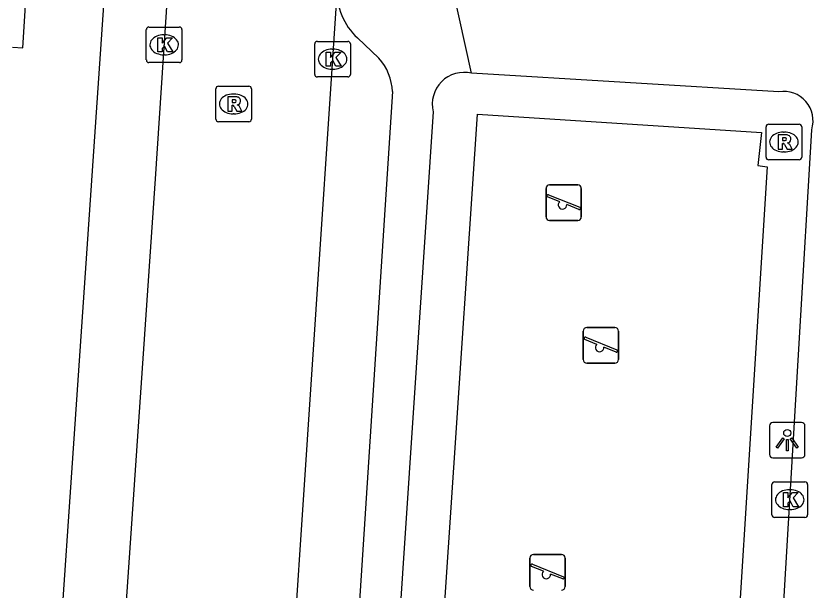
# Model space of a CAD drawing. Extents: x 160356 to 161355, y 381727 to 382845.
# Drawn here: x 160524.54 to 160546.93, y 382099.51 to 382115.63 of the extents above; entities that cross this region are included whole.
import ezdxf

# ---------------------------------------------------------------- set-up
doc = ezdxf.new("R2010")
doc.units = 0
for name, color, linetype in [('IMGEO_Kolk', 7, 'Continuous'), ('IMGEO_Lichtpunt', 7, 'Continuous'), ('IMGEO_Pand', 7, 'Continuous'), ('IMGEO_Rijbaan_lokaal_open', 7, 'Continuous'), ('IMGEO_Rioolput', 7, 'Continuous'), ('IMGEO_Speelvoorziening', 7, 'Continuous'), ('IMGEO_Voetpad_open', 7, 'Continuous')]:
    doc.layers.add(name, color=color, linetype=linetype)

msp = doc.modelspace()

# ---------------------------------------------------------------- linework, layer by layer
at = {"layer": 'IMGEO_Kolk'}
for p, q in [((160528.206, 382114.397), (160528.206, 382115.249)), ((160528.281, 382115.323), (160529.133, 382115.323)), ((160529.207, 382115.249), (160529.207, 382114.397)), ((160528.694, 382115.103), (160528.719, 382115.103)), ((160532.935, 382113.994), (160532.935, 382114.846)), ((160533.01, 382114.92), (160533.862, 382114.92)), ((160533.936, 382114.846), (160533.936, 382113.994)), ((160533.423, 382114.7), (160533.448, 382114.7)), ((160528.717, 382114.543), (160528.692, 382114.543)), ((160529.133, 382114.323), (160528.281, 382114.323)), ((160533.446, 382114.14), (160533.421, 382114.14)), ((160533.862, 382113.92), (160533.01, 382113.92)), ((160545.773, 382101.626), (160545.773, 382102.478)), ((160545.848, 382102.552), (160546.7, 382102.552)), ((160546.774, 382102.478), (160546.774, 382101.626)), ((160546.261, 382102.332), (160546.286, 382102.332)), ((160546.284, 382101.772), (160546.259, 382101.772)), ((160546.7, 382101.552), (160545.848, 382101.552))]:
    msp.add_line(p, q, dxfattribs=at)
for points in [[(160528.206, 382114.397), (160528.206, 382115.249)], [(160528.281, 382115.323), (160529.133, 382115.323)], [(160529.207, 382115.249), (160529.207, 382114.397)], [(160528.527, 382115.023), (160528.65, 382115.023), (160528.65, 382114.872), (160528.78, 382115.023), (160528.944, 382115.023), (160528.798, 382114.872), (160528.951, 382114.623), (160528.799, 382114.623), (160528.714, 382114.787), (160528.65, 382114.72), (160528.65, 382114.623), (160528.527, 382114.623), (160528.527, 382115.023)], [(160532.935, 382113.994), (160532.935, 382114.846)], [(160533.01, 382114.92), (160533.862, 382114.92)], [(160533.936, 382114.846), (160533.936, 382113.994)], [(160533.256, 382114.62), (160533.379, 382114.62), (160533.379, 382114.469), (160533.509, 382114.62), (160533.673, 382114.62), (160533.527, 382114.469), (160533.68, 382114.22), (160533.528, 382114.22), (160533.443, 382114.384), (160533.379, 382114.317), (160533.379, 382114.22), (160533.256, 382114.22), (160533.256, 382114.62)], [(160529.133, 382114.323), (160528.281, 382114.323)], [(160533.862, 382113.92), (160533.01, 382113.92)], [(160545.773, 382101.626), (160545.773, 382102.478)], [(160545.848, 382102.552), (160546.7, 382102.552)], [(160546.774, 382102.478), (160546.774, 382101.626)], [(160546.094, 382102.252), (160546.217, 382102.252), (160546.217, 382102.101), (160546.347, 382102.252), (160546.511, 382102.252), (160546.365, 382102.101), (160546.518, 382101.852), (160546.366, 382101.852), (160546.281, 382102.016), (160546.217, 382101.949), (160546.217, 382101.852), (160546.094, 382101.852), (160546.094, 382102.252)], [(160546.7, 382101.552), (160545.848, 382101.552)]]:
    msp.add_lwpolyline(points, dxfattribs=at)
for centre, start, end in [((160528.283, 382115.247), 91.552, 178.448), ((160528.283, 382115.247), 91.552, 178.448), ((160529.131, 382115.247), 1.552, 88.448), ((160529.131, 382115.247), 1.552, 88.448), ((160533.012, 382114.844), 91.552, 178.448), ((160533.012, 382114.844), 91.552, 178.448), ((160533.86, 382114.844), 1.552, 88.448), ((160533.86, 382114.844), 1.552, 88.448), ((160528.283, 382114.399), 181.552, 268.448), ((160528.283, 382114.399), 181.552, 268.448), ((160529.131, 382114.399), 271.552, 358.448), ((160529.131, 382114.399), 271.552, 358.448), ((160533.012, 382113.996), 181.552, 268.448), ((160533.012, 382113.996), 181.552, 268.448), ((160533.86, 382113.996), 271.552, 358.448), ((160533.86, 382113.996), 271.552, 358.448), ((160545.85, 382102.476), 91.552, 178.448), ((160545.85, 382102.476), 91.552, 178.448), ((160546.698, 382102.476), 1.552, 88.448), ((160546.698, 382102.476), 1.552, 88.448), ((160545.85, 382101.628), 181.552, 268.448), ((160545.85, 382101.628), 181.552, 268.448), ((160546.698, 382101.628), 271.552, 358.448), ((160546.698, 382101.628), 271.552, 358.448)]:
    msp.add_arc(centre, 0.0765, start, end, dxfattribs=at)
for centre, major_axis, ratio, start_param, end_param in [((160528.693, 382114.823), (-0.387, 0.002), 0.722429, 4.712389, 7.853982), ((160528.718, 382114.823), (-0.39, 0.002), 0.717154, 1.570796, 4.712389), ((160533.422, 382114.42), (-0.387, 0.002), 0.722429, 4.712389, 7.853982), ((160533.447, 382114.42), (-0.39, 0.002), 0.717154, 1.570796, 4.712389), ((160546.26, 382102.052), (-0.387, 0.002), 0.722429, 4.712389, 7.853982), ((160546.285, 382102.052), (-0.39, 0.002), 0.717154, 1.570796, 4.712389)]:
    msp.add_ellipse(centre, major_axis=major_axis, ratio=ratio, start_param=start_param, end_param=end_param, dxfattribs=at)
at = {"layer": 'IMGEO_Lichtpunt'}
for p, q in [((160545.702, 382104.126), (160545.702, 382103.319)), ((160545.702, 382104.126), (160545.702, 382103.319)), ((160546.604, 382104.221), (160545.796, 382104.221)), ((160546.604, 382104.221), (160545.796, 382104.221)), ((160546.698, 382103.319), (160546.698, 382104.126)), ((160546.698, 382103.319), (160546.698, 382104.126)), ((160545.796, 382103.225), (160546.604, 382103.225)), ((160545.796, 382103.225), (160546.604, 382103.225))]:
    msp.add_line(p, q, dxfattribs=at)
for points in [[(160546.076, 382103.79), (160546.115, 382103.762), (160545.927, 382103.5), (160545.889, 382103.527), (160546.076, 382103.79)], [(160546.178, 382103.742), (160546.225, 382103.742), (160546.225, 382103.42), (160546.178, 382103.42), (160546.178, 382103.742)], [(160546.288, 382103.762), (160546.326, 382103.789), (160546.513, 382103.527), (160546.474, 382103.499), (160546.288, 382103.762)]]:
    msp.add_lwpolyline(points, dxfattribs=at)
msp.add_circle((160546.201, 382103.924), 0.0994, dxfattribs=at)
for centre, start, end in [((160545.796, 382104.126), 90, 180), ((160545.796, 382104.126), 90, 180), ((160546.604, 382104.126), 0, 90), ((160546.604, 382104.126), 0, 90), ((160545.796, 382103.319), 180, 270), ((160545.796, 382103.319), 180, 270), ((160546.604, 382103.319), 270, 0), ((160546.604, 382103.319), 270, 360)]:
    msp.add_arc(centre, 0.0946, start, end, dxfattribs=at)
at = {"layer": 'IMGEO_Pand'}
msp.add_lwpolyline([(160524.448, 382114.756), (160524.735, 382114.738), (160525.112, 382120.73), (160524.717, 382120.755)], dxfattribs=at)
at = {"layer": 'IMGEO_Rijbaan_lokaal_open'}
for points in [[(160526.212, 382078.198), (160528.46, 382111.058), (160529.2, 382122.284)], [(160533.568, 382116.409), (160532.124, 382094.725)]]:
    msp.add_lwpolyline(points, dxfattribs=at)
at = {"layer": 'IMGEO_Rioolput'}
for p, q in [((160530.232, 382113.662), (160531.084, 382113.662)), ((160530.157, 382112.736), (160530.157, 382113.588)), ((160530.645, 382113.442), (160530.67, 382113.442)), ((160531.158, 382113.588), (160531.158, 382112.736)), ((160530.668, 382112.882), (160530.643, 382112.882)), ((160531.084, 382112.662), (160530.232, 382112.662)), ((160545.682, 382112.594), (160546.534, 382112.594)), ((160545.607, 382111.668), (160545.607, 382112.52)), ((160546.095, 382112.374), (160546.12, 382112.374)), ((160546.608, 382112.52), (160546.608, 382111.668)), ((160546.118, 382111.814), (160546.093, 382111.814)), ((160546.534, 382111.594), (160545.682, 382111.594))]:
    msp.add_line(p, q, dxfattribs=at)
for points in [[(160530.232, 382113.662), (160531.084, 382113.662)], [(160530.157, 382112.736), (160530.157, 382113.588)], [(160531.158, 382113.588), (160531.158, 382112.736)], [(160530.746, 382113.36), (160530.494, 382113.362), (160530.494, 382112.962)], [(160530.672, 382113.281), (160530.618, 382113.281), (160530.618, 382113.2)], [(160530.494, 382112.962), (160530.618, 382112.962), (160530.618, 382113.124), (160530.629, 382113.124)], [(160530.618, 382113.2), (160530.67, 382113.2)], [(160530.676, 382113.095), (160530.747, 382112.962), (160530.887, 382112.962), (160530.822, 382113.088)], [(160531.084, 382112.662), (160530.232, 382112.662)], [(160545.682, 382112.594), (160546.534, 382112.594)], [(160545.607, 382111.668), (160545.607, 382112.52)], [(160546.608, 382112.52), (160546.608, 382111.668)], [(160546.196, 382112.292), (160545.944, 382112.294), (160545.944, 382111.894)], [(160546.122, 382112.213), (160546.068, 382112.213), (160546.068, 382112.132)], [(160546.068, 382112.132), (160546.12, 382112.132)], [(160545.944, 382111.894), (160546.068, 382111.894), (160546.068, 382112.056), (160546.079, 382112.056)], [(160546.126, 382112.027), (160546.197, 382111.894), (160546.337, 382111.894), (160546.272, 382112.02)], [(160546.534, 382111.594), (160545.682, 382111.594)]]:
    msp.add_lwpolyline(points, dxfattribs=at)
for centre, radius, start, end in [((160530.234, 382113.586), 0.0765, 91.552, 178.448), ((160530.234, 382113.586), 0.0765, 91.552, 178.448), ((160531.082, 382113.586), 0.0765, 1.552, 88.448), ((160531.082, 382113.586), 0.0765, 1.552, 88.448), ((160530.678, 382113.185), 0.0964, 77.0061, 93.1865), ((160530.692, 382113.242), 0.0378, 276.6634, 79.6772), ((160530.745, 382113.25), 0.109, 350.3612, 89.416), ((160530.743, 382113.25), 0.112, 277.5842, 350.9817), ((160530.628, 382113.071), 0.0533, 26.0293, 88.6989), ((160530.654, 382113.389), 0.19, 274.7715, 282.9687), ((160530.727, 382113.035), 0.108, 29.5134, 73.7905), ((160530.234, 382112.738), 0.0765, 181.552, 268.448), ((160530.234, 382112.738), 0.0765, 181.552, 268.448), ((160531.082, 382112.738), 0.0765, 271.552, 358.448), ((160531.082, 382112.738), 0.0765, 271.552, 358.448), ((160545.684, 382112.518), 0.0765, 91.552, 178.448), ((160545.684, 382112.518), 0.0765, 91.552, 178.448), ((160546.532, 382112.518), 0.0765, 1.552, 88.448), ((160546.532, 382112.518), 0.0765, 1.552, 88.448), ((160546.104, 382112.321), 0.19, 274.7715, 282.9687), ((160546.128, 382112.117), 0.0964, 77.0061, 93.1865), ((160546.142, 382112.174), 0.0378, 276.6634, 79.6772), ((160546.195, 382112.182), 0.109, 350.3612, 89.416), ((160546.193, 382112.182), 0.112, 277.5842, 350.9817), ((160546.078, 382112.003), 0.0533, 26.0293, 88.6989), ((160546.177, 382111.967), 0.108, 29.5134, 73.7905), ((160545.684, 382111.67), 0.0765, 181.552, 268.448), ((160545.684, 382111.67), 0.0765, 181.552, 268.448), ((160546.532, 382111.67), 0.0765, 271.552, 358.448), ((160546.532, 382111.67), 0.0765, 271.552, 358.448)]:
    msp.add_arc(centre, radius, start, end, dxfattribs=at)
for centre, major_axis, ratio, start_param, end_param in [((160530.644, 382113.162), (-0.387, 0.002), 0.722429, 4.712389, 7.853982), ((160530.669, 382113.162), (-0.39, 0.002), 0.717154, 1.570796, 4.712389), ((160546.094, 382112.094), (-0.387, 0.002), 0.722429, 4.712389, 7.853982), ((160546.119, 382112.094), (-0.39, 0.002), 0.717154, 1.570796, 4.712389)]:
    msp.add_ellipse(centre, major_axis=major_axis, ratio=ratio, start_param=start_param, end_param=end_param, dxfattribs=at)
at = {"layer": 'IMGEO_Speelvoorziening'}
for p, q in [((160539.429, 382109.99), (160539.429, 382110.79)), ((160539.429, 382110.79), (160539.429, 382109.99)), ((160539.529, 382110.89), (160540.319, 382110.89)), ((160540.319, 382110.89), (160539.529, 382110.89)), ((160540.419, 382110.79), (160540.419, 382109.99)), ((160540.419, 382109.99), (160540.419, 382110.79)), ((160539.812, 382110.418), (160539.473, 382110.555)), ((160539.498, 382110.615), (160540.374, 382110.262)), ((160540.35, 382110.202), (160540.01, 382110.339)), ((160540.319, 382109.89), (160539.529, 382109.89)), ((160539.529, 382109.89), (160540.319, 382109.89)), ((160540.473, 382105.985), (160540.473, 382106.785)), ((160540.473, 382106.785), (160540.473, 382105.985)), ((160540.573, 382106.885), (160541.363, 382106.885)), ((160541.363, 382106.885), (160540.573, 382106.885)), ((160541.463, 382106.785), (160541.463, 382105.985)), ((160541.463, 382105.985), (160541.463, 382106.785)), ((160540.856, 382106.413), (160540.517, 382106.55)), ((160540.542, 382106.61), (160541.418, 382106.257)), ((160541.394, 382106.197), (160541.054, 382106.334)), ((160541.363, 382105.885), (160540.573, 382105.885)), ((160540.573, 382105.885), (160541.363, 382105.885)), ((160539.076, 382100.513), (160539.866, 382100.513)), ((160539.866, 382100.513), (160539.076, 382100.513)), ((160538.976, 382099.613), (160538.976, 382100.413)), ((160538.976, 382100.413), (160538.976, 382099.613)), ((160539.045, 382100.238), (160539.921, 382099.885)), ((160539.966, 382100.413), (160539.966, 382099.613)), ((160539.966, 382099.613), (160539.966, 382100.413)), ((160539.359, 382100.041), (160539.02, 382100.178)), ((160539.897, 382099.825), (160539.557, 382099.962))]:
    msp.add_line(p, q, dxfattribs=at)
for centre, radius, start, end in [((160539.529, 382110.79), 0.1, 90, 180), ((160539.529, 382110.79), 0.1, 90, 180), ((160540.319, 382110.79), 0.1, 0, 90), ((160540.319, 382110.79), 0.1, 360, 90), ((160539.486, 382110.585), 0.0327, 68.078, 248.078), ((160539.891, 382110.328), 0.12, 130.9928, 5.1632), ((160540.362, 382110.232), 0.0327, 248.078, 68.078), ((160539.529, 382109.99), 0.1, 180, 270), ((160539.529, 382109.99), 0.1, 180, 270), ((160540.319, 382109.99), 0.1, 270, 0), ((160540.319, 382109.99), 0.1, 270, 0), ((160540.573, 382106.785), 0.1, 90, 180), ((160540.573, 382106.785), 0.1, 90, 180), ((160541.363, 382106.785), 0.1, 0, 90), ((160541.363, 382106.785), 0.1, 360, 90), ((160540.53, 382106.58), 0.0327, 68.078, 248.078), ((160540.935, 382106.323), 0.12, 130.9928, 5.1632), ((160541.406, 382106.227), 0.0327, 248.078, 68.078), ((160540.573, 382105.985), 0.1, 180, 270), ((160540.573, 382105.985), 0.1, 180, 270), ((160541.363, 382105.985), 0.1, 270, 0), ((160541.363, 382105.985), 0.1, 270, 0), ((160539.076, 382100.413), 0.1, 90, 180), ((160539.076, 382100.413), 0.1, 90, 180), ((160539.866, 382100.413), 0.1, 0, 90), ((160539.866, 382100.413), 0.1, 360, 90), ((160539.033, 382100.208), 0.0327, 68.078, 248.078), ((160539.438, 382099.951), 0.12, 130.9928, 5.1632), ((160539.909, 382099.855), 0.0327, 248.078, 68.078), ((160539.076, 382099.613), 0.1, 180, 270), ((160539.076, 382099.613), 0.1, 180, 270), ((160539.866, 382099.613), 0.1, 270, 0), ((160539.866, 382099.613), 0.1, 270, 0)]:
    msp.add_arc(centre, radius, start, end, dxfattribs=at)
at = {"layer": 'IMGEO_Voetpad_open'}
for points in [[(160524.642, 382081.346), (160527.294, 382120.049)], [(160537.337, 382114.025), (160536.641, 382117.175)], [(160534.137, 382115.02), (160534.734, 382114.448)], [(160545.969, 382113.507), (160537.337, 382114.025)], [(160535.114, 382113.508), (160534.107, 382097.903)], [(160536.261, 382112.942), (160534.721, 382089.841)], [(160545.482, 382112.364), (160545.374, 382111.436), (160545.641, 382111.4), (160544.32, 382090.302), (160536.026, 382090.785), (160537.505, 382112.874), (160545.482, 382112.364)], [(160545.503, 382089.073), (160546.889, 382112.44)]]:
    msp.add_lwpolyline(points, dxfattribs=at)
for centre, radius, start, end in [((160535.284, 382116.301), 1.72, 176.3988, 228.1539), ((160533.668, 382113.47), 1.447, 1.4992, 42.5234), ((160537.127, 382113.158), 0.892, 76.3671, 194.0044), ((160546.097, 382112.687), 0.83, 342.7008, 98.837)]:
    msp.add_arc(centre, radius, start, end, dxfattribs=at)

doc.saveas('drawing.dxf')
